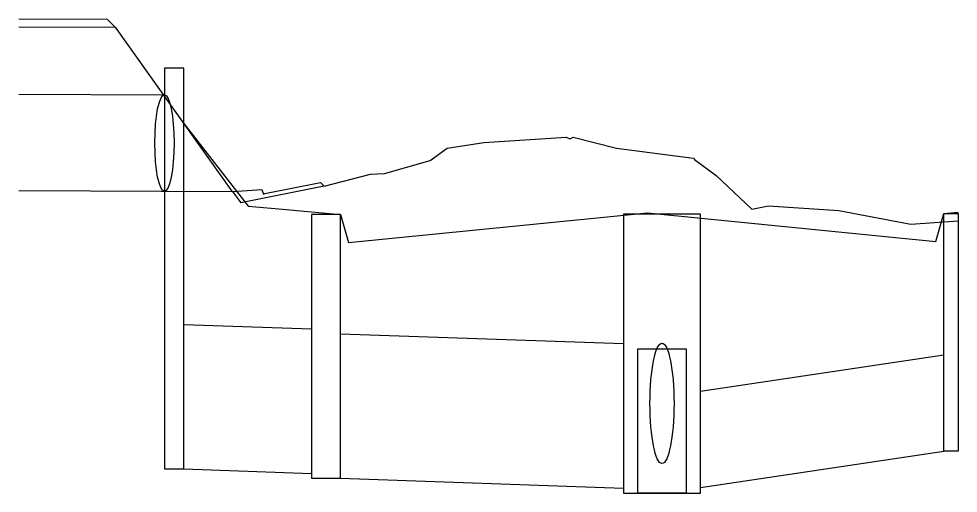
# Model space of a CAD drawing. Extents: x 2253035 to 2279930, y 13774972 to 13793443.
# Drawn here: x 2279832.8 to 2279930.4, y 13792725.7 to 13792775 of the extents above; entities that cross this region are included whole.
import ezdxf

# ---------------------------------------------------------------- set-up
doc = ezdxf.new("R2010")
doc.units = 0
for name, color, linetype in [('E_Utility_Guy Anchor_GUY_Description', 7, 'Continuous'), ('E_Utility_Guy Anchor_GUY_Elevation', 7, 'Continuous'), ('E_Utility_Telephone_Telephone Pedestal_TPED_point', 7, 'Continuous')]:
    doc.layers.add(name, color=color, linetype=linetype)

msp = doc.modelspace()

# ---------------------------------------------------------------- linework, layer by layer
at = {"layer": 'E_Utility_Guy Anchor_GUY_Description'}
msp.add_lwpolyline([(2279849.976, 13792764.069), (2279856.655, 13792755.52), (2279859.861, 13792755.237), (2279866.254, 13792754.635), (2279867.08, 13792751.718), (2279898.163, 13792754.812), (2279928.093, 13792751.827), (2279928.928, 13792754.746), (2279930.428, 13792754.891)], dxfattribs=at)
at = {"layer": 'E_Utility_Guy Anchor_GUY_Elevation'}
for p, q in [((2279832.849, 13792774.951), (2279842.025, 13792774.914)), ((2279842.862, 13792774.078), (2279842.025, 13792774.914)), ((2279832.845, 13792774.118), (2279842.862, 13792774.078)), ((2279832.845, 13792767.122), (2279847.845, 13792767.063)), ((2279832.845, 13792757.122), (2279855.03, 13792757.034)), ((2279855.03, 13792757.034), (2279855.899, 13792755.85)), ((2279864.562, 13792757.581), (2279855.899, 13792755.85))]:
    msp.add_line(p, q, dxfattribs=at)
msp.add_lwpolyline([(2279842.862, 13792774.078), (2279854.856, 13792757.205), (2279855.03, 13792757.034), (2279858.093, 13792757.232), (2279858.259, 13792756.753), (2279858.389, 13792756.804), (2279864.189, 13792757.951), (2279864.562, 13792757.581), (2279869.38, 13792758.812), (2279870.839, 13792758.884), (2279875.58, 13792760.251), (2279877.349, 13792761.537), (2279881.142, 13792762.128), (2279889.721, 13792762.672), (2279890.002, 13792762.526), (2279890.191, 13792762.525), (2279890.42, 13792762.672), (2279894.916, 13792761.541), (2279902.933, 13792760.47), (2279903.048, 13792760.334), (2279905.302, 13792758.695), (2279908.99, 13792755.204), (2279910.725, 13792755.533), (2279918.039, 13792755.07), (2279925.504, 13792753.642), (2279930.428, 13792753.995)], dxfattribs=at)
msp.add_ellipse((2279847.976, 13792762.062), major_axis=(0, -5), ratio=0.2, dxfattribs=at)
at = {"layer": 'E_Utility_Telephone_Telephone Pedestal_TPED_point'}
for p, q in [((2279849.976, 13792743.226), (2279863.246, 13792742.762)), ((2279866.25, 13792742.266), (2279895.658, 13792741.237)), ((2279903.658, 13792736.287), (2279928.928, 13792740.077)), ((2279903.658, 13792726.287), (2279928.928, 13792730.077)), ((2279849.976, 13792728.226), (2279863.246, 13792727.762)), ((2279866.246, 13792727.266), (2279895.658, 13792726.237))]:
    msp.add_line(p, q, dxfattribs=at)
for points in [[(2279847.976, 13792769.812), (2279847.976, 13792728.226), (2279849.976, 13792728.226), (2279849.976, 13792769.812)], [(2279863.246, 13792754.635), (2279863.246, 13792727.266), (2279866.246, 13792727.266), (2279866.254, 13792754.635)], [(2279895.658, 13792725.712), (2279903.658, 13792725.712), (2279903.658, 13792754.663), (2279895.658, 13792754.663)], [(2279930.428, 13792754.744), (2279930.428, 13792730.077), (2279928.928, 13792730.077), (2279928.928, 13792754.746)]]:
    msp.add_lwpolyline(points, close=True, dxfattribs=at)
msp.add_lwpolyline([(2279897.159, 13792725.712), (2279897.158, 13792740.712), (2279902.158, 13792740.712), (2279902.158, 13792725.712), (2279897.158, 13792725.712)], dxfattribs=at)
msp.add_ellipse((2279899.658, 13792735.037), major_axis=(0, -6.25), ratio=0.2, dxfattribs=at)

doc.saveas('drawing.dxf')
